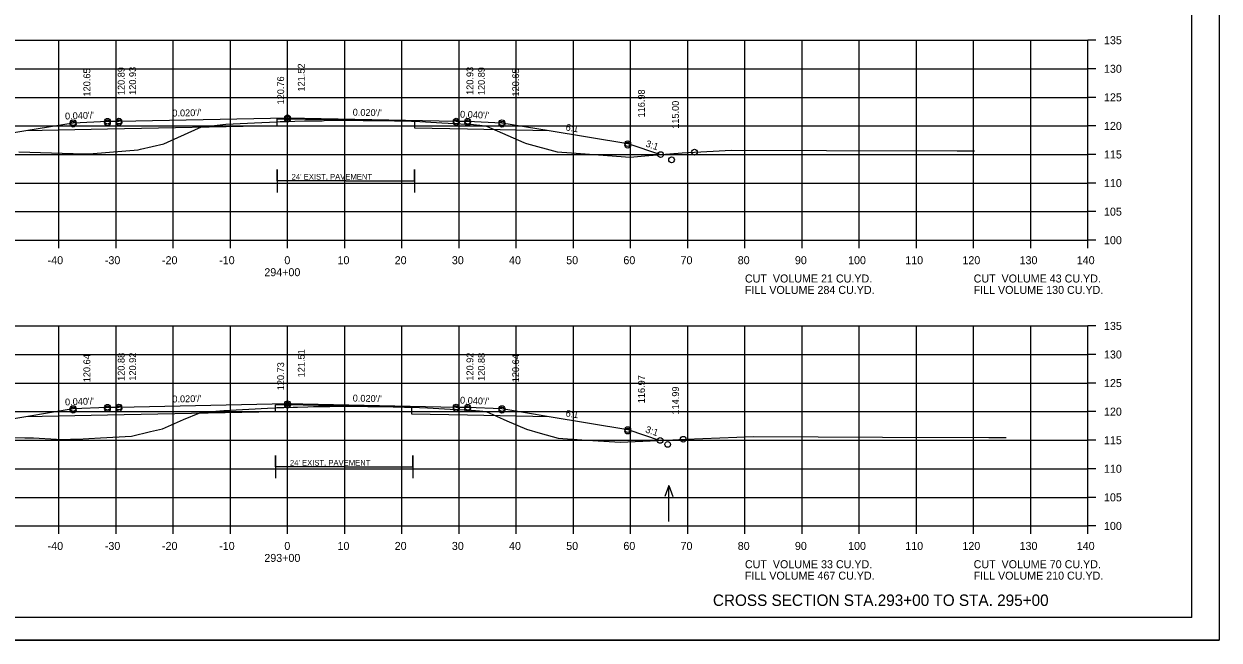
# Model space of a CAD drawing. Extents: x 1175611 to 1176402, y -433344 to -416213.
# Drawn here: x 1175734.9 to 1175943.9, y -417556.5 to -417448.7 of the extents above; entities that cross this region are included whole.
import ezdxf

# ---------------------------------------------------------------- set-up
doc = ezdxf.new("R2010")
doc.units = 0
for name, color, linetype in [('Default', 7, 'Continuous'), ('R_Alt Surface', 7, 'Continuous'), ('R_Axis', 7, 'Continuous'), ('R_Axis Annot', 7, 'Continuous'), ('R_Border', 7, 'Continuous'), ('R_Draft', 7, 'Continuous'), ('R_Exist Surface', 7, 'Continuous'), ('R_Fin Surface', 7, 'Continuous'), ('R_Grid', 7, 'Continuous'), ('R_No Plot', 7, 'Continuous'), ('R_Water Annot', 7, 'Continuous'), ('R_Xsect Elev', 7, 'Continuous'), ('R_Xsect Slope', 7, 'Continuous')]:
    doc.layers.add(name, color=color, linetype=linetype)

msp = doc.modelspace()

# ---------------------------------------------------------------- linework, layer by layer
at = {"layer": 'R_Alt Surface'}
for p, q in [((1175791.17, -417476.17), (1175779.17, -417476.17)), ((1175791.17, -417476.17), (1175803.17, -417476.17)), ((1175790.88, -417526.21), (1175778.88, -417526.21)), ((1175790.88, -417526.21), (1175802.88, -417526.21))]:
    msp.add_line(p, q, dxfattribs=at)
for points in [[(1175735.2, -417467.35), (1175749.47, -417467.07), (1175779.17, -417466.47), (1175779.17, -417465.3), (1175780.97, -417465.27), (1175803.2, -417465.71), (1175803.2, -417466.88), (1175812.47, -417467.07), (1175826.75, -417467.35)], [(1175779.17, -417476.17), (1175779.17, -417474.17), (1175779.17, -417478.17)], [(1175803.17, -417476.17), (1175803.17, -417474.17), (1175803.17, -417478.17)], [(1175735.2, -417517.39), (1175749.47, -417517.1), (1175778.88, -417516.52), (1175778.89, -417515.35), (1175780.97, -417515.31), (1175802.63, -417515.74), (1175802.63, -417516.91), (1175812.47, -417517.1), (1175826.75, -417517.39)], [(1175778.88, -417526.21), (1175778.88, -417524.21), (1175778.88, -417528.21)], [(1175802.88, -417526.21), (1175802.88, -417524.21), (1175802.88, -417528.21)]]:
    msp.add_lwpolyline(points, dxfattribs=at)
at = {"layer": 'R_Axis'}
for p, q in [((1175920.97, -417486.54), (1175920.97, -417451.54)), ((1175922.37, -417451.54), (1175920.97, -417451.54)), ((1175922.37, -417456.54), (1175920.97, -417456.54)), ((1175922.37, -417461.54), (1175920.97, -417461.54)), ((1175922.37, -417466.54), (1175920.97, -417466.54)), ((1175922.37, -417471.54), (1175920.97, -417471.54)), ((1175922.37, -417476.54), (1175920.97, -417476.54)), ((1175922.37, -417481.54), (1175920.97, -417481.54)), ((1175640.97, -417486.54), (1175920.97, -417486.54)), ((1175740.97, -417487.94), (1175740.97, -417486.54)), ((1175750.97, -417487.94), (1175750.97, -417486.54)), ((1175760.97, -417487.94), (1175760.97, -417486.54)), ((1175770.97, -417487.94), (1175770.97, -417486.54)), ((1175780.97, -417487.94), (1175780.97, -417486.54)), ((1175790.97, -417487.94), (1175790.97, -417486.54)), ((1175800.97, -417487.94), (1175800.97, -417486.54)), ((1175810.97, -417487.94), (1175810.97, -417486.54)), ((1175820.97, -417487.94), (1175820.97, -417486.54)), ((1175830.97, -417487.94), (1175830.97, -417486.54)), ((1175840.97, -417487.94), (1175840.97, -417486.54)), ((1175850.97, -417487.94), (1175850.97, -417486.54)), ((1175860.97, -417487.94), (1175860.97, -417486.54)), ((1175870.97, -417487.94), (1175870.97, -417486.54)), ((1175880.97, -417487.94), (1175880.97, -417486.54)), ((1175890.97, -417487.94), (1175890.97, -417486.54)), ((1175900.97, -417487.94), (1175900.97, -417486.54)), ((1175910.97, -417487.94), (1175910.97, -417486.54)), ((1175920.97, -417487.94), (1175920.97, -417486.54)), ((1175922.37, -417486.54), (1175920.97, -417486.54)), ((1175920.97, -417536.54), (1175920.97, -417501.54)), ((1175922.37, -417501.54), (1175920.97, -417501.54)), ((1175922.37, -417506.54), (1175920.97, -417506.54)), ((1175922.37, -417511.54), (1175920.97, -417511.54)), ((1175922.37, -417516.54), (1175920.97, -417516.54)), ((1175922.37, -417521.54), (1175920.97, -417521.54)), ((1175922.37, -417526.54), (1175920.97, -417526.54)), ((1175922.37, -417531.54), (1175920.97, -417531.54)), ((1175640.97, -417536.54), (1175920.97, -417536.54)), ((1175740.97, -417537.94), (1175740.97, -417536.54)), ((1175750.97, -417537.94), (1175750.97, -417536.54)), ((1175760.97, -417537.94), (1175760.97, -417536.54)), ((1175770.97, -417537.94), (1175770.97, -417536.54)), ((1175780.97, -417537.94), (1175780.97, -417536.54)), ((1175790.97, -417537.94), (1175790.97, -417536.54)), ((1175800.97, -417537.94), (1175800.97, -417536.54)), ((1175810.97, -417537.94), (1175810.97, -417536.54)), ((1175820.97, -417537.94), (1175820.97, -417536.54)), ((1175830.97, -417537.94), (1175830.97, -417536.54)), ((1175840.97, -417537.94), (1175840.97, -417536.54)), ((1175850.97, -417537.94), (1175850.97, -417536.54)), ((1175860.97, -417537.94), (1175860.97, -417536.54)), ((1175870.97, -417537.94), (1175870.97, -417536.54)), ((1175880.97, -417537.94), (1175880.97, -417536.54)), ((1175890.97, -417537.94), (1175890.97, -417536.54)), ((1175900.97, -417537.94), (1175900.97, -417536.54)), ((1175910.97, -417537.94), (1175910.97, -417536.54)), ((1175920.97, -417537.94), (1175920.97, -417536.54)), ((1175922.37, -417536.54), (1175920.97, -417536.54))]:
    msp.add_line(p, q, dxfattribs=at)
at = {"layer": 'R_Border'}
for q in [(1175939.15, -417347.08), (1175622.97, -417552.54)]:
    msp.add_line((1175939.15, -417552.54), q, dxfattribs=at)
at = {"layer": 'R_Exist Surface'}
for points in [[(1175733.95, -417471.05), (1175743.46, -417471.34), (1175745.49, -417471.41), (1175746.04, -417471.43), (1175746.96, -417471.34), (1175754.84, -417470.71), (1175755.26, -417470.61), (1175759.34, -417469.68), (1175765.41, -417466.95), (1175766, -417466.69), (1175766.16, -417466.68), (1175770.2, -417466.26), (1175776.46, -417465.95), (1175779.17, -417465.82), (1175779.68, -417465.79), (1175780.05, -417465.78), (1175781.21, -417465.76), (1175782.22, -417465.73), (1175783.96, -417465.67), (1175785.3, -417465.64), (1175786.46, -417465.62), (1175787.05, -417465.62), (1175787.4, -417465.6), (1175788.83, -417465.56), (1175790.8, -417465.53), (1175791.21, -417465.53), (1175791.42, -417465.53), (1175792.19, -417465.54), (1175793.37, -417465.55), (1175794.21, -417465.58), (1175795.71, -417465.6), (1175796.64, -417465.6), (1175797.8, -417465.61), (1175799.66, -417465.65), (1175802.63, -417465.72), (1175803.2, -417465.73), (1175807.98, -417465.98), (1175813.47, -417466.27), (1175814.6, -417466.43), (1175815.77, -417466.56), (1175822.3, -417469.44), (1175822.6, -417469.57), (1175822.79, -417469.62), (1175828.1, -417471.05), (1175830.61, -417471.24), (1175840.9, -417472.01), (1175843.44, -417471.77), (1175849.98, -417471.26), (1175855.42, -417470.95), (1175858.57, -417470.78), (1175875.22, -417470.82), (1175898.09, -417470.88), (1175900.5, -417470.88), (1175901.14, -417470.88)], [(1175731.96, -417521.07), (1175735.04, -417521.12), (1175736.53, -417521.14), (1175737.5, -417521.18), (1175741.59, -417521.39), (1175742.99, -417521.38), (1175744.19, -417521.36), (1175748.28, -417521.13), (1175753.69, -417520.83), (1175757.02, -417520), (1175759.07, -417519.52), (1175762.77, -417517.94), (1175765.61, -417516.73), (1175766.36, -417516.66), (1175769.8, -417516.35), (1175777.47, -417515.93), (1175778.89, -417515.85), (1175779.11, -417515.84), (1175779.93, -417515.8), (1175780.33, -417515.8), (1175781.98, -417515.76), (1175782.72, -417515.73), (1175784.53, -417515.67), (1175785.52, -417515.66), (1175788.38, -417515.62), (1175789.74, -417515.58), (1175790.33, -417515.56), (1175791.02, -417515.56), (1175791.1, -417515.57), (1175791.51, -417515.57), (1175792.78, -417515.57), (1175794.44, -417515.61), (1175795.03, -417515.62), (1175796.84, -417515.63), (1175797.43, -417515.64), (1175801.4, -417515.73), (1175802.63, -417515.76), (1175805.43, -417515.89), (1175809.44, -417516.09), (1175813.06, -417516.28), (1175813.86, -417516.36), (1175814.53, -417516.42), (1175815.72, -417516.53), (1175819.35, -417518.15), (1175822.74, -417519.62), (1175825.18, -417520.33), (1175828.28, -417521.21), (1175832.45, -417521.48), (1175839.13, -417521.91), (1175848.35, -417521.46), (1175849.43, -417521.39), (1175850.62, -417521.35), (1175862.52, -417520.88), (1175885.04, -417520.98), (1175903.64, -417521.07), (1175904.8, -417521.07), (1175906.64, -417521.07)]]:
    msp.add_lwpolyline(points, dxfattribs=at)
at = {"layer": 'R_Fin Surface'}
for points in [[(1175717.12, -417471.09), (1175717.12, -417471.09), (1175721.47, -417469.64), (1175735.2, -417467.35), (1175743.47, -417465.97), (1175749.47, -417465.73), (1175751.47, -417465.69), (1175780.97, -417465.1), (1175810.47, -417465.69), (1175812.47, -417465.73), (1175818.47, -417465.97), (1175826.75, -417467.35), (1175840.47, -417469.64), (1175846.22, -417471.55)], [(1175717.69, -417520.94), (1175721.47, -417519.68), (1175735.2, -417517.39), (1175743.47, -417516.01), (1175749.47, -417515.77), (1175751.47, -417515.73), (1175780.97, -417515.14), (1175810.47, -417515.73), (1175812.47, -417515.77), (1175818.47, -417516.01), (1175826.75, -417517.39), (1175840.47, -417519.68), (1175846.14, -417521.57)]]:
    msp.add_lwpolyline(points, dxfattribs=at)
at = {"layer": 'R_Grid'}
for p, q in [((1175640.97, -417451.54), (1175920.97, -417451.54)), ((1175740.97, -417486.54), (1175740.97, -417451.54)), ((1175750.97, -417486.54), (1175750.97, -417451.54)), ((1175760.97, -417486.54), (1175760.97, -417451.54)), ((1175770.97, -417486.54), (1175770.97, -417451.54)), ((1175780.97, -417486.54), (1175780.97, -417451.54)), ((1175790.97, -417486.54), (1175790.97, -417451.54)), ((1175800.97, -417486.54), (1175800.97, -417451.54)), ((1175810.97, -417486.54), (1175810.97, -417451.54)), ((1175820.97, -417486.54), (1175820.97, -417451.54)), ((1175830.97, -417486.54), (1175830.97, -417451.54)), ((1175840.97, -417486.54), (1175840.97, -417451.54)), ((1175850.97, -417486.54), (1175850.97, -417451.54)), ((1175860.97, -417486.54), (1175860.97, -417451.54)), ((1175870.97, -417486.54), (1175870.97, -417451.54)), ((1175880.97, -417486.54), (1175880.97, -417451.54)), ((1175890.97, -417486.54), (1175890.97, -417451.54)), ((1175900.97, -417486.54), (1175900.97, -417451.54)), ((1175910.97, -417486.54), (1175910.97, -417451.54)), ((1175920.97, -417486.54), (1175920.97, -417451.54)), ((1175640.97, -417456.54), (1175920.97, -417456.54)), ((1175640.97, -417461.54), (1175920.97, -417461.54)), ((1175640.97, -417466.54), (1175920.97, -417466.54)), ((1175640.97, -417471.54), (1175920.97, -417471.54)), ((1175640.97, -417476.54), (1175920.97, -417476.54)), ((1175640.97, -417481.54), (1175920.97, -417481.54)), ((1175640.97, -417486.54), (1175920.97, -417486.54)), ((1175640.97, -417501.54), (1175920.97, -417501.54)), ((1175740.97, -417536.54), (1175740.97, -417501.54)), ((1175750.97, -417536.54), (1175750.97, -417501.54)), ((1175760.97, -417536.54), (1175760.97, -417501.54)), ((1175770.97, -417536.54), (1175770.97, -417501.54)), ((1175780.97, -417536.54), (1175780.97, -417501.54)), ((1175790.97, -417536.54), (1175790.97, -417501.54)), ((1175800.97, -417536.54), (1175800.97, -417501.54)), ((1175810.97, -417536.54), (1175810.97, -417501.54)), ((1175820.97, -417536.54), (1175820.97, -417501.54)), ((1175830.97, -417536.54), (1175830.97, -417501.54)), ((1175840.97, -417536.54), (1175840.97, -417501.54)), ((1175850.97, -417536.54), (1175850.97, -417501.54)), ((1175860.97, -417536.54), (1175860.97, -417501.54)), ((1175870.97, -417536.54), (1175870.97, -417501.54)), ((1175880.97, -417536.54), (1175880.97, -417501.54)), ((1175890.97, -417536.54), (1175890.97, -417501.54)), ((1175900.97, -417536.54), (1175900.97, -417501.54)), ((1175910.97, -417536.54), (1175910.97, -417501.54)), ((1175920.97, -417536.54), (1175920.97, -417501.54)), ((1175640.97, -417506.54), (1175920.97, -417506.54)), ((1175640.97, -417511.54), (1175920.97, -417511.54)), ((1175640.97, -417516.54), (1175920.97, -417516.54)), ((1175640.97, -417521.54), (1175920.97, -417521.54)), ((1175640.97, -417526.54), (1175920.97, -417526.54)), ((1175640.97, -417531.54), (1175920.97, -417531.54)), ((1175640.97, -417536.54), (1175920.97, -417536.54))]:
    msp.add_line(p, q, dxfattribs=at)
at = {"layer": 'R_No Plot'}
msp.add_line((1175610.57, -417556.52), (1175943.91, -417556.52), dxfattribs=at)
msp.add_lwpolyline([(1175610.57, -417343.18), (1175943.91, -417343.18), (1175943.91, -417556.52), (1175610.57, -417556.52)], close=True, dxfattribs=at)
for centre in [(1175743.47, -417465.97), (1175749.47, -417465.73), (1175749.47, -417466), (1175751.47, -417465.69), (1175751.47, -417465.96), (1175780.97, -417465.1), (1175780.97, -417465.37), (1175810.47, -417465.69), (1175810.47, -417465.96), (1175812.47, -417465.73), (1175812.47, -417466), (1175818.47, -417465.97), (1175743.47, -417466.24), (1175818.47, -417466.24), (1175840.47, -417469.64), (1175840.47, -417469.91), (1175846.22, -417471.55), (1175846.22, -417471.55), (1175852.14, -417471.13), (1175848.14, -417472.47), (1175743.47, -417516.01), (1175749.47, -417515.77), (1175749.47, -417516.04), (1175751.47, -417515.73), (1175751.47, -417516), (1175780.97, -417515.14), (1175780.97, -417515.41), (1175810.47, -417515.73), (1175810.47, -417516), (1175812.47, -417515.77), (1175812.47, -417516.04), (1175818.47, -417516.01), (1175743.47, -417516.28), (1175818.47, -417516.28), (1175840.47, -417519.68), (1175840.47, -417519.94), (1175846.14, -417521.57), (1175846.14, -417521.57), (1175847.46, -417522.27), (1175850.18, -417521.37)]:
    msp.add_circle(centre, 0.5, dxfattribs=at)
at = {"layer": 'R_Water Annot'}
for p, q in [((1175847.66, -417529.47), (1175846.96, -417531.4)), ((1175847.66, -417535.76), (1175847.66, -417529.47)), ((1175847.66, -417529.47), (1175848.36, -417531.4))]:
    msp.add_line(p, q, dxfattribs=at)

# ---------------------------------------------------------------- texts
at = {"layer": 'Default'}
for s, p in [('CUT  VOLUME 21 CU.YD.', (1175860.97, -417493.94)), ('CUT  VOLUME 43 CU.YD.', (1175900.97, -417493.94)), ('FILL VOLUME 284 CU.YD.', (1175860.97, -417495.94)), ('FILL VOLUME 130 CU.YD.', (1175900.97, -417495.94)), ('CUT  VOLUME 33 CU.YD.', (1175860.97, -417543.94)), ('CUT  VOLUME 70 CU.YD.', (1175900.97, -417543.94)), ('FILL VOLUME 467 CU.YD.', (1175860.97, -417545.94)), ('FILL VOLUME 210 CU.YD.', (1175900.97, -417545.94))]:
    msp.add_text(s, height=1.4, dxfattribs=at).set_placement(p)
at = {"layer": 'R_Alt Surface'}
for p in [(1175781.68, -417475.94), (1175781.39, -417525.99)]:
    msp.add_text("24' EXIST. PAVEMENT", height=1, dxfattribs=at).set_placement(p)
at = {"layer": 'R_Axis Annot'}
for s, p in [('135', (1175923.77, -417452.24)), ('130', (1175923.77, -417457.24)), ('125', (1175923.77, -417462.24)), ('120', (1175923.77, -417467.24)), ('115', (1175923.77, -417472.24)), ('110', (1175923.77, -417477.24)), ('105', (1175923.77, -417482.24)), ('100', (1175923.77, -417487.24)), ('-40', (1175739.01, -417490.74)), ('-30', (1175749.01, -417490.74)), ('-20', (1175759.01, -417490.74)), ('-10', (1175769.01, -417490.74)), ('0', (1175780.41, -417490.74)), ('10', (1175789.71, -417490.74)), ('20', (1175799.71, -417490.74)), ('30', (1175809.71, -417490.74)), ('40', (1175819.71, -417490.74)), ('50', (1175829.71, -417490.74)), ('60', (1175839.71, -417490.74)), ('70', (1175849.71, -417490.74)), ('80', (1175859.71, -417490.74)), ('90', (1175869.71, -417490.74)), ('100', (1175879.01, -417490.74)), ('110', (1175889.01, -417490.74)), ('120', (1175899.01, -417490.74)), ('130', (1175909.01, -417490.74)), ('140', (1175919.01, -417490.74)), ('294+00', (1175776.91, -417492.84)), ('135', (1175923.77, -417502.24)), ('130', (1175923.77, -417507.24)), ('125', (1175923.77, -417512.24)), ('120', (1175923.77, -417517.24)), ('115', (1175923.77, -417522.24)), ('110', (1175923.77, -417527.24)), ('105', (1175923.77, -417532.24)), ('100', (1175923.77, -417537.24)), ('-40', (1175739.01, -417540.74)), ('-30', (1175749.01, -417540.74)), ('-20', (1175759.01, -417540.74)), ('-10', (1175769.01, -417540.74)), ('0', (1175780.41, -417540.74)), ('10', (1175789.71, -417540.74)), ('20', (1175799.71, -417540.74)), ('30', (1175809.71, -417540.74)), ('40', (1175819.71, -417540.74)), ('50', (1175829.71, -417540.74)), ('60', (1175839.71, -417540.74)), ('70', (1175849.71, -417540.74)), ('80', (1175859.71, -417540.74)), ('90', (1175869.71, -417540.74)), ('100', (1175879.01, -417540.74)), ('110', (1175889.01, -417540.74)), ('120', (1175899.01, -417540.74)), ('130', (1175909.01, -417540.74)), ('140', (1175919.01, -417540.74)), ('293+00', (1175776.91, -417542.84))]:
    msp.add_text(s, height=1.4, dxfattribs=at).set_placement(p)
at = {"layer": 'R_Draft'}
msp.add_text('CROSS SECTION STA.293+00 TO STA. 295+00', height=2, dxfattribs=at).set_placement((1175855.37, -417550.54))
at = {"layer": 'R_Xsect Elev'}
for s, p in [('120.65', (1175746.47, -417461.39)), ('120.89', (1175752.47, -417461.15)), ('120.93', (1175754.47, -417461.11)), ('121.52', (1175783.97, -417460.52)), ('120.93', (1175813.47, -417461.11)), ('120.89', (1175815.47, -417461.15)), ('120.65', (1175821.47, -417461.39)), ('120.76', (1175780.37, -417462.78)), ('116.98', (1175843.47, -417465.06)), ('115.00', (1175849.42, -417467.04)), ('120.64', (1175746.47, -417511.4)), ('120.88', (1175752.47, -417511.16)), ('120.92', (1175754.47, -417511.12)), ('121.51', (1175783.97, -417510.53)), ('120.92', (1175813.47, -417511.12)), ('120.88', (1175815.47, -417511.16)), ('120.64', (1175821.47, -417511.4)), ('120.73', (1175780.37, -417512.8)), ('116.97', (1175843.47, -417515.07)), ('114.99', (1175849.43, -417517.05))]:
    msp.add_text(s, height=1.2, rotation=90, dxfattribs=at).set_placement(p)
at = {"layer": 'R_Xsect Slope'}
for s, rotation, p in [("0.040'/'", 2.2906, (1175742.07, -417465.43)), ("0.020'/'", 1.1458, (1175760.83, -417464.9)), ("0.020'/'", 358.8542, (1175792.36, -417464.73)), ("0.040'/'", 357.7094, (1175811.12, -417465.08)), ('6:1', 350.5377, (1175829.55, -417467.31)), ('3:1', 341.5651, (1175843.5, -417470.12)), ("0.020'/'", 1.1458, (1175760.83, -417514.94)), ("0.020'/'", 358.8542, (1175792.36, -417514.77)), ("0.040'/'", 2.2906, (1175742.07, -417515.47)), ("0.040'/'", 357.7094, (1175811.12, -417515.12)), ('6:1', 350.5377, (1175829.55, -417517.35)), ('3:1', 341.5651, (1175843.47, -417520.15))]:
    msp.add_text(s, height=1.2, rotation=rotation, dxfattribs=at).set_placement(p)

doc.saveas('drawing.dxf')
